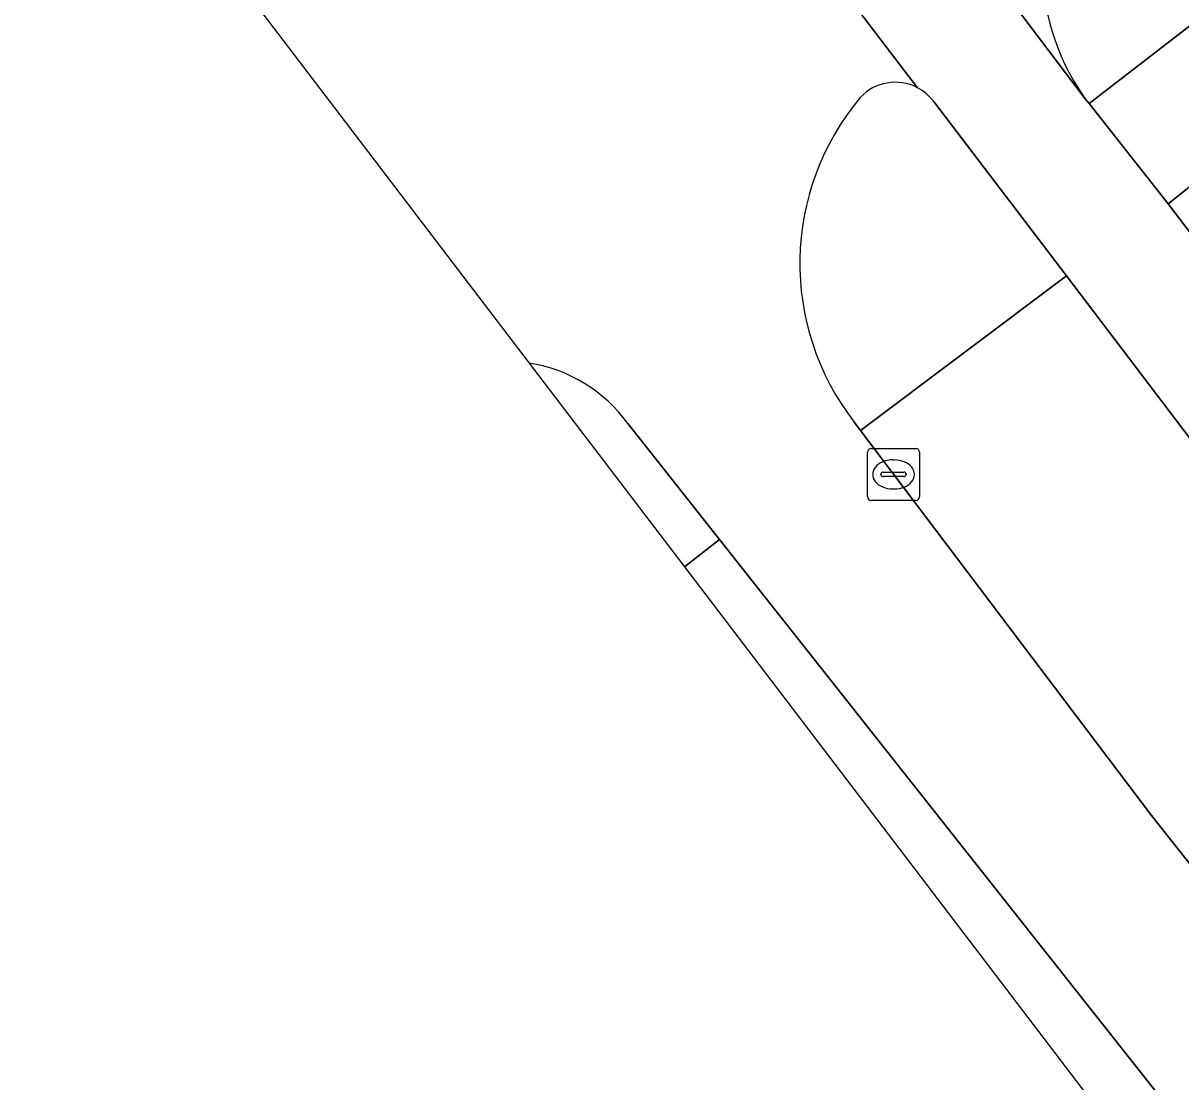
# Model space of a CAD drawing. Extents: x 160030 to 160839, y 385325 to 386450.
# Drawn here: x 160492.09 to 160514.33, y 385457.44 to 385477.77 of the extents above; entities that cross this region are included whole.
import ezdxf

# ---------------------------------------------------------------- set-up
doc = ezdxf.new("R2010")
doc.units = 0
for name, color, linetype in [('IMGEO_Berm_groen', 7, 'Continuous'), ('IMGEO_Fietspad_gesloten', 7, 'Continuous'), ('IMGEO_Groenvoorziening', 7, 'Continuous'), ('IMGEO_Kolk', 7, 'Continuous'), ('IMGEO_Rijbaan_lokaal_gesloten', 7, 'Continuous'), ('IMGEO_Rijbaan_lokaal_open', 7, 'Continuous'), ('IMGEO_Verkeerseiland_groen', 7, 'Continuous'), ('IMGEO_Voetpad_open', 7, 'Continuous')]:
    doc.layers.add(name, color=color, linetype=linetype)

msp = doc.modelspace()

# ---------------------------------------------------------------- linework, layer by layer
at = {"layer": 'IMGEO_Berm_groen'}
for points in [[(160512.138, 385472.917), (160508.176, 385469.948), (160513.766, 385462.553), (160540.222, 385429.169)], [(160540.913, 385429.131), (160543.778, 385431.255), (160512.138, 385472.917)], [(160537.079, 385426.8), (160532.554, 385433.598), (160505.471, 385467.854), (160504.798, 385467.328), (160504.798, 385467.328)], [(160504.798, 385467.328), (160519.956, 385447.438), (160536.439, 385425.81), (160536.44, 385425.81), (160536.901, 385426.151)]]:
    msp.add_lwpolyline(points, dxfattribs=at)
at = {"layer": 'IMGEO_Fietspad_gesloten'}
for points in [[(160547.576, 385430.241), (160538.092, 385442.725), (160536.444, 385444.894), (160530.08, 385453.271), (160528.125, 385455.844), (160521.937, 385463.989), (160520.659, 385465.671), (160514.087, 385474.299), (160512.568, 385476.229), (160512.497, 385476.319), (160510.2, 385479.35), (160506.407, 385484.356), (160504.07, 385487.439), (160503.837, 385487.746), (160502.182, 385489.92), (160496.522, 385497.353), (160494.863, 385499.532), (160489.228, 385506.939), (160487.374, 385509.376), (160482.095, 385516.317), (160480.253, 385518.738), (160474.787, 385525.923)], [(160503.849, 385483.656), (160504.249, 385483.131), (160508.756, 385477.21), (160509.271, 385476.533)], [(160509.6, 385476.248), (160512.138, 385472.917), (160543.778, 385431.255), (160545.509, 385428.988), (160546.902, 385427.164)]]:
    msp.add_lwpolyline(points, dxfattribs=at)
msp.add_arc((160508.852, 385475.717), 0.917, 35.3715, 62.8263, dxfattribs=at)
at = {"layer": 'IMGEO_Groenvoorziening'}
msp.add_lwpolyline([(160514.508, 385477.72), (160512.568, 385476.229), (160514.087, 385474.299), (160515.95, 385475.782)], close=True, dxfattribs=at)
at = {"layer": 'IMGEO_Kolk'}
for p, q in [((160508.387, 385469.605), (160509.239, 385469.605)), ((160508.312, 385468.679), (160508.312, 385469.531)), ((160508.8, 385469.385), (160508.825, 385469.385)), ((160509.313, 385469.531), (160509.313, 385468.679)), ((160508.571, 385469.099), (160508.571, 385469.111)), ((160509.009, 385469.062), (160508.611, 385469.062)), ((160508.614, 385469.148), (160509.012, 385469.148)), ((160509.055, 385469.111), (160509.055, 385469.099)), ((160508.823, 385468.825), (160508.798, 385468.825)), ((160509.239, 385468.605), (160508.387, 385468.605))]:
    msp.add_line(p, q, dxfattribs=at)
for points in [[(160508.387, 385469.605), (160509.239, 385469.605)], [(160508.312, 385468.679), (160508.312, 385469.531)], [(160509.313, 385469.531), (160509.313, 385468.679)], [(160509.239, 385468.605), (160508.387, 385468.605)]]:
    msp.add_lwpolyline(points, dxfattribs=at)
for centre, radius, start, end in [((160508.389, 385469.529), 0.0765, 91.552, 178.448), ((160508.389, 385469.529), 0.0765, 91.552, 178.448), ((160509.237, 385469.529), 0.0765, 1.552, 88.448), ((160509.237, 385469.529), 0.0765, 1.552, 88.448), ((160508.611, 385469.108), 0.0403, 85.8775, 175.7526), ((160508.608, 385469.098), 0.0366, 178.938, 274.7102), ((160509.012, 385469.105), 0.043, 264.8664, 352.4533), ((160509.016, 385469.11), 0.0386, 1.7309, 96.639), ((160508.389, 385468.681), 0.0765, 181.552, 268.448), ((160508.389, 385468.681), 0.0765, 181.552, 268.448), ((160509.237, 385468.681), 0.0765, 271.552, 358.448), ((160509.237, 385468.681), 0.0765, 271.552, 358.448)]:
    msp.add_arc(centre, radius, start, end, dxfattribs=at)
for centre, major_axis, ratio, start_param, end_param in [((160508.799, 385469.105), (-0.387, 0.002), 0.722429, 4.712389, 7.853982), ((160508.824, 385469.105), (-0.39, 0.002), 0.717154, 1.570796, 4.712389)]:
    msp.add_ellipse(centre, major_axis=major_axis, ratio=ratio, start_param=start_param, end_param=end_param, dxfattribs=at)
at = {"layer": 'IMGEO_Rijbaan_lokaal_gesloten'}
for points in [[(160509.271, 385476.533), (160508.756, 385477.21), (160504.249, 385483.131), (160503.849, 385483.656)], [(160496.203, 385478.605), (160501.814, 385471.243)], [(160503.708, 385470.084), (160505.471, 385467.854), (160532.554, 385433.598), (160537.079, 385426.8), (160540.222, 385429.169), (160513.766, 385462.553), (160508.176, 385469.948), (160508.059, 385470.11)]]:
    msp.add_lwpolyline(points, dxfattribs=at)
for centre, radius, start, end in [((160508.847, 385475.711), 0.925, 62.705, 136.8947), ((160511.975, 385473.157), 4.962, 140.0561, 217.8851), ((160501.366, 385468.379), 2.899, 81.1077, 81.1141), ((160501.362, 385468.377), 2.902, 36.0392, 81.0332)]:
    msp.add_arc(centre, radius, start, end, dxfattribs=at)
at = {"layer": 'IMGEO_Rijbaan_lokaal_open'}
msp.add_lwpolyline([(160504.07, 385487.439), (160506.407, 385484.356), (160510.2, 385479.35), (160512.497, 385476.319)], dxfattribs=at)
msp.add_arc((160516.001, 385478.848), 4.321, 133.3969, 215.8188, dxfattribs=at)
at = {"layer": 'IMGEO_Verkeerseiland_groen'}
for points in [[(160508.059, 385470.11), (160508.176, 385469.948), (160512.138, 385472.917), (160509.6, 385476.248)], [(160501.814, 385471.243), (160504.798, 385467.328)], [(160504.798, 385467.328), (160504.798, 385467.328), (160505.471, 385467.854), (160503.708, 385470.084)]]:
    msp.add_lwpolyline(points, dxfattribs=at)
for centre, radius, start, end in [((160508.847, 385475.711), 0.925, 62.705, 136.8947), ((160508.852, 385475.717), 0.917, 35.3715, 62.8263), ((160511.975, 385473.157), 4.962, 140.0561, 217.8851), ((160501.362, 385468.377), 2.902, 36.0392, 81.0332), ((160501.366, 385468.379), 2.899, 81.1077, 81.1141)]:
    msp.add_arc(centre, radius, start, end, dxfattribs=at)
at = {"layer": 'IMGEO_Voetpad_open'}
msp.add_lwpolyline([(160512.497, 385476.319), (160512.568, 385476.229), (160514.508, 385477.72), (160515.95, 385475.782), (160514.087, 385474.299), (160520.659, 385465.671), (160522.507, 385467.103), (160523.81, 385465.445), (160521.937, 385463.989), (160528.125, 385455.844), (160530.004, 385457.272), (160531.928, 385454.683), (160530.08, 385453.271), (160536.444, 385444.894), (160538.344, 385446.32), (160539.937, 385444.149), (160538.092, 385442.725), (160547.576, 385430.241)], dxfattribs=at)
msp.add_arc((160516.001, 385478.848), 4.321, 133.3969, 215.8188, dxfattribs=at)

doc.saveas('drawing.dxf')
